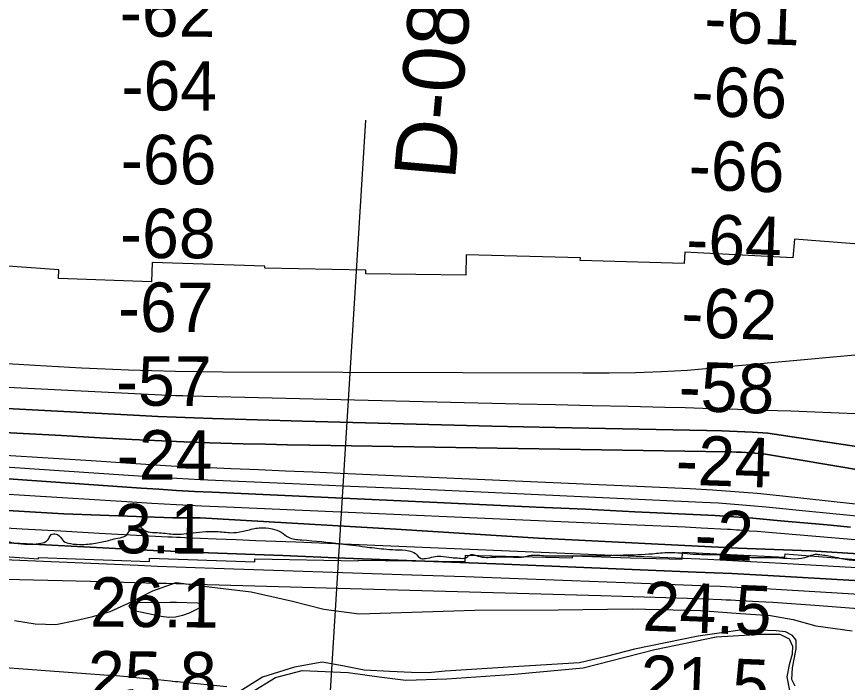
# Model space of a CAD drawing. Extents: x 3361039 to 3398939, y 576572 to 602007.
# Drawn here: x 3386256 to 3387382, y 585602 to 586504 of the extents above; entities that cross this region are included whole.
import ezdxf

# ---------------------------------------------------------------- set-up
doc = ezdxf.new("R2010")
doc.units = 0
for name, color, linetype in [('V-RIVR-EDGE', 7, 'Continuous'), ('V-RIVR-RANG', 7, 'Continuous'), ('V-RIVR-RANG-IDEN', 7, 'Continuous'), ('V-RRAP-RVMT', 7, 'Continuous'), ('V-SITE-VEGE', 7, 'Continuous'), ('V-TOPO-DPTH', 7, 'Continuous'), ('V-TOPO-MAJR', 7, 'Continuous'), ('V-TOPO-MINR', 7, 'Continuous'), ('V-TOPO-WATR', 7, 'Continuous'), ('V-WETL-SWMP', 7, 'Continuous')]:
    doc.layers.add(name, color=color, linetype=linetype)

msp = doc.modelspace()

# ---------------------------------------------------------------- linework, layer by layer
at = {"layer": 'V-RIVR-EDGE'}
for points in [[(3386191.5, 585807.5), (3386236.1, 585794.9), (3386271.9, 585789), (3386286.5, 585790.1), (3386295.7, 585792.6), (3386299.7, 585797), (3386303, 585802.1), (3386309.6, 585802.8), (3386314.4, 585800.2), (3386319.8, 585793.3), (3386329, 585790), (3386345.4, 585788.8), (3386365.5, 585791), (3386383.4, 585794.9), (3386393.3, 585797.5), (3386404.3, 585800.7), (3386412, 585811.7), (3386417.5, 585814.6), (3386423.7, 585813.1), (3386427, 585809.8), (3386449.6, 585804.7), (3386470.4, 585802.8), (3386495.3, 585804.5), (3386529.3, 585806.3), (3386549.8, 585804.8), (3386567.3, 585807.7), (3386584.9, 585811.3), (3386602.4, 585810.1), (3386614.8, 585805.3), (3386624.3, 585798.7), (3386642.6, 585795), (3386694.9, 585789.8), (3386728.5, 585785.7), (3386753.7, 585782.7), (3386769.4, 585781.6), (3386787.3, 585780.4), (3386796.5, 585776.4), (3386804.1, 585769.8), (3386810, 585769.8), (3386831.2, 585773), (3386845.1, 585771.1), (3386856, 585770.4), (3386863.7, 585770.4), (3386868.5, 585773.3), (3386871.8, 585775.1), (3386876.1, 585774.7), (3386886.7, 585771.8), (3386897.7, 585771.4), (3386913.4, 585772.1), (3386929.5, 585771.7), (3386943.8, 585772), (3386950.7, 585773.8), (3386960.2, 585774.5), (3386970.1, 585773.8), (3386982.9, 585773.4), (3387006.6, 585773.3), (3387042.8, 585773.6), (3387078.3, 585774.6), (3387117.4, 585776.3), (3387139.7, 585778.1), (3387172.6, 585775.8), (3387202.9, 585775), (3387251.9, 585771.2), (3387290.3, 585770.8), (3387328.7, 585772.5), (3387336.7, 585775.4), (3387341.9, 585775.4), (3387361.2, 585772.4), (3387368.6, 585771)], [(3387368.6, 585771), (3387389, 585767.6), (3387407.3, 585766.1), (3387418.2, 585761.7), (3387425.5, 585756.5), (3387441.6, 585752.8), (3387452.6, 585751.4), (3387462.1, 585753.9), (3387477.4, 585758.2), (3387482.9, 585759.3), (3387491.7, 585759.3), (3387502.3, 585758.2), (3387510.3, 585756.3), (3387521.6, 585753), (3387530.1, 585752.3), (3387538.5, 585752.2), (3387549.8, 585752.2), (3387558.9, 585755.5), (3387571.4, 585756.9), (3387583.4, 585757.3), (3387598.4, 585756.1), (3387629.8, 585749.5), (3387659.8, 585743.5), (3387703.3, 585736.8), (3387727.4, 585734.2), (3387739.1, 585733.5), (3387750.8, 585734.2), (3387753.7, 585731.6), (3387763.2, 585723.9), (3387774.5, 585720.6), (3387790.6, 585719.8), (3387800.1, 585721.6), (3387814, 585720.1), (3387824.6, 585720.1), (3387847.3, 585714.2), (3387884.2, 585709.4), (3387930.2, 585702.7), (3387980.6, 585701.1), (3388035.1, 585696.5), (3388076, 585694.6), (3388096.9, 585693.8), (3388120.3, 585690.5), (3388145.1, 585685.3), (3388171.8, 585682.3), (3388198.8, 585676.8), (3388222.6, 585669.4), (3388245.6, 585660.6), (3388260.9, 585655.4), (3388279.6, 585655.4), (3388291.3, 585658.3), (3388298.9, 585663.7), (3388299.3, 585666.3), (3388299, 585670.7), (3388290.6, 585674.4), (3388291.7, 585677.3), (3388293.9, 585678.4), (3388303, 585677.6), (3388318.7, 585676.5), (3388334.1, 585672.8), (3388354.1, 585663.6), (3388357.1, 585659.9), (3388363.3, 585658.1), (3388368.4, 585658.1), (3388371, 585661), (3388375.3, 585662.1), (3388379, 585661.3), (3388383, 585659.1), (3388383.7, 585654.4), (3388384.1, 585649.3), (3388389.9, 585647.4), (3388406, 585642.3), (3388468.9, 585637.7), (3388491.5, 585635.8), (3388534.6, 585628.4), (3388578.1, 585619.2), (3388610.6, 585613.6), (3388635.9, 585612.1), (3388727.9, 585599.4), (3388768.5, 585591.7), (3388822.6, 585580.9), (3388865, 585570.6), (3388906.6, 585562.8), (3388924.1, 585559.5), (3388938.8, 585562), (3388961.4, 585563.4), (3388974.2, 585560.1), (3389007.5, 585553.4), (3389018.8, 585554.5), (3389027.2, 585555.9), (3389037.1, 585555.9), (3389051.7, 585553.7), (3389061.2, 585553.3), (3389081.3, 585552.1), (3389098.1, 585551), (3389120.4, 585548.7), (3389143.4, 585546.5), (3389160.2, 585542.1), (3389200.8, 585534.7), (3389222.3, 585525.1), (3389247.2, 585519.2), (3389280.4, 585509.6), (3389307.5, 585497.8), (3389334.5, 585487.2), (3389349.5, 585483.1), (3389361.5, 585483.1), (3389382.7, 585479), (3389397, 585476.8), (3389416.7, 585468.7), (3389441.9, 585458.4), (3389464.9, 585451.4), (3389479.5, 585449.2), (3389506.2, 585446.2), (3389533.2, 585447.2), (3389558.5, 585444.2), (3389577.8, 585437.9), (3389603.4, 585431.3), (3389618.7, 585425.1), (3389639.2, 585415.1), (3389657.8, 585410.3), (3389693.2, 585404.8), (3389768.9, 585383), (3389806.5, 585373), (3389854.3, 585362.3), (3389881.7, 585358.6), (3389913.9, 585354.5), (3389953.7, 585349.3), (3390008.2, 585341.8), (3390037.8, 585336.3), (3390074.3, 585327.8), (3390128, 585312.7), (3390164.5, 585301.6), (3390200.7, 585289.8), (3390292.7, 585255.6), (3390327.1, 585241.3), (3390360.7, 585231.7), (3390404.5, 585221), (3390454.9, 585214.3), (3390483.1, 585210.5), (3390491.8, 585209.4), (3390494.4, 585207.2), (3390501.3, 585201), (3390507.9, 585200.6), (3390527.3, 585196.2), (3390545.9, 585195), (3390557.6, 585194.3), (3390574.4, 585189.8), (3390605.5, 585179.5), (3390698.6, 585148.2), (3390763.2, 585126.9), (3390811.1, 585111), (3390852.4, 585097.8), (3390900.9, 585081.6), (3390948.1, 585063.5), (3390993.7, 585048.4), (3391036.8, 585031.9), (3391070.8, 585020.1), (3391140.5, 584997.6), (3391201.5, 584974.1), (3391247.5, 584957.5), (3391310.7, 584933.6), (3391362.2, 584914.8), (3391400.6, 584900.1), (3391441.8, 584885.7), (3391505.4, 584861.1), (3391563.5, 584841.9), (3391658.8, 584807.3), (3391712.8, 584786), (3391758.8, 584767.3), (3391796.1, 584749.6), (3391880.4, 584718.3), (3391926.8, 584701.4), (3391969.2, 584685.2), (3392003.9, 584666.9), (3392040, 584650.3), (3392077.6, 584636), (3392135.7, 584613.2), (3392164.9, 584598.1), (3392196, 584583.8), (3392224.8, 584578.2), (3392263.5, 584567.9), (3392290.6, 584559.8), (3392322.7, 584546.5), (3392396.5, 584512.7), (3392439.9, 584496.2), (3392471.7, 584484.8), (3392502, 584473.3), (3392510.8, 584467.5), (3392535.2, 584458.3), (3392606.1, 584432.9), (3392632.4, 584421.5), (3392666.7, 584406.8), (3392715.6, 584386.9), (3392777.4, 584364.8), (3392827, 584348.3), (3392863.6, 584335.4), (3392897.9, 584321.8), (3392928.6, 584307.8), (3392965.4, 584294.9), (3393010, 584279.1), (3393054.6, 584263.2), (3393092.5, 584248.5), (3393195.2, 584206.6), (3393234.2, 584187.9), (3393264.5, 584173.5), (3393294.1, 584162.1), (3393336.8, 584147.4), (3393374.5, 584136.3), (3393402.2, 584127.5), (3393414.3, 584119.8), (3393435.4, 584109.1), (3393459.2, 584098.1), (3393478.9, 584087.5), (3393513.6, 584076.4), (3393541.7, 584067.2), (3393588.1, 584047.4), (3393643.2, 584028.9), (3393668.4, 584018.3), (3393699.8, 584005), (3393737.1, 583991.8), (3393781.7, 583976), (3393884.7, 583943.2), (3393927, 583928.8), (3393981.1, 583908.2), (3394043.9, 583885.4), (3394095.8, 583868.1), (3394154.9, 583847.1), (3394200.2, 583830.5), (3394247, 583816.2), (3394293, 583801.4), (3394349.6, 583781.2), (3394409.1, 583754.7), (3394451.8, 583730.5), (3394470.5, 583720.2), (3394481.8, 583715.4), (3394494.2, 583713.6), (3394502.6, 583708.1), (3394507.3, 583700.4), (3394511.3, 583697.8), (3394522.7, 583692.3), (3394557.3, 583675.8), (3394600.4, 583659.9), (3394658.1, 583638.9), (3394704.5, 583623.5), (3394760.4, 583607.6), (3394824, 583588.8), (3394867.8, 583570.8), (3394925.9, 583546.9), (3394972.2, 583528.9), (3394995.6, 583520), (3395064.7, 583504.2), (3395088.4, 583499.3), (3395120.2, 583491.6), (3395149.1, 583480.5), (3395173.2, 583476.8), (3395201.3, 583471.3), (3395236.4, 583459.9), (3395256.8, 583451.8), (3395280.9, 583445.5), (3395300.3, 583445.1), (3395316.7, 583440.7), (3395324.4, 583433.3), (3395335.3, 583426), (3395353.6, 583417.9), (3395398.9, 583403.9), (3395426.3, 583397.2), (3395442, 583391), (3395455.9, 583383.3), (3395476, 583377.8), (3395495.7, 583369.3), (3395511, 583368.2), (3395530.4, 583365.9), (3395550.5, 583361.8), (3395654.6, 583334.9), (3395704.7, 583322.4), (3395743.7, 583306.9), (3395765.3, 583295.5), (3395788.3, 583286.3), (3395816.4, 583278.9), (3395861.7, 583270.8), (3395916.2, 583261.5), (3395960.7, 583252.6), (3396008.6, 583242.6), (3396060.8, 583230.5), (3396093.4, 583222.3), (3396135.4, 583208.7), (3396170.1, 583199.8), (3396204.4, 583191.3), (3396254.8, 583177.3), (3396301.2, 583165.9), (3396364.4, 583152.9), (3396399.1, 583144.4), (3396426.9, 583138.5), (3396463.1, 583133), (3396489.8, 583132.9), (3396523.4, 583130.2), (3396607.8, 583114), (3396670.3, 583102.1), (3396708.3, 583095.4), (3396743, 583089.5), (3396775.1, 583083.9)]]:
    msp.add_spline(points, degree=3, dxfattribs=at)
at = {"layer": 'V-RIVR-RANG'}
msp.add_line((3386659.9, 585245.7), (3386729.2, 586363.5), dxfattribs=at)
at = {"layer": 'V-RRAP-RVMT'}
for points in [[(3387466.6, 586190), (3387309.8, 586202.5), (3387307.8, 586177.3), (3387161.2, 586184.6), (3387160.5, 586169.3), (3387019.8, 586173.5), (3387019.9, 586177.1), (3386865.4, 586181.2), (3386864.6, 586153.4)], [(3386864.6, 586153.4), (3386729.1, 586155.2), (3386729.2, 586160.4), (3386592.3, 586163), (3386592.5, 586165.7), (3386439.7, 586170.8), (3386438.8, 586144.5), (3386312.8, 586149), (3386313.6, 586160.7), (3386156.6, 586171.9)], [(3386128.6, 585780.4), (3386285.7, 585769.3), (3386285.8, 585771.1), (3386436.1, 585765.9), (3386436.3, 585770.2), (3386579, 585765.4), (3386579.1, 585769.3), (3386719.3, 585766.7), (3386719.3, 585767.6), (3386864, 585765.7)], [(3386864, 585765.7), (3386864.1, 585774.5), (3387009.2, 585770.7), (3387009.2, 585773.2), (3387087.5, 585770.8), (3387158, 585768.8), (3387158.4, 585778.6), (3387297, 585771.7), (3387297.2, 585776), (3387432.6, 585765.2)]]:
    msp.add_lwpolyline(points, dxfattribs=at)
at = {"layer": 'V-SITE-VEGE'}
for points in [[(3386253.4, 585685.7), (3386281.3, 585681.5), (3386309.3, 585680.4), (3386335.8, 585685.7), (3386359.5, 585691.3), (3386382.8, 585698.2), (3386407.8, 585709.4), (3386440.7, 585726), (3386472.3, 585737.1), (3386517.2, 585731.6), (3386573.9, 585724.7), (3386629.8, 585711.9), (3386672.2, 585701.2), (3386720.3, 585694.8), (3386876.8, 585700), (3386989.6, 585700.4), (3387090.2, 585701.8), (3387182.8, 585699.2), (3387236.8, 585695.2), (3387277.3, 585692.8), (3387308, 585687), (3387338.7, 585678.8), (3387387.9, 585671.6)], [(3387311.1, 585597), (3387306.4, 585606.1), (3387307.4, 585621.9), (3387312.4, 585647.5), (3387312.1, 585659.3), (3387307.4, 585665.7), (3387297.6, 585670.5), (3387285, 585671.8), (3387261.8, 585672.8), (3387233, 585672.3), (3387179.3, 585664.6), (3387093.2, 585646.9), (3387054.8, 585637.1), (3387018.5, 585628.4), (3386936.4, 585623.3), (3386836.6, 585617.2), (3386813.7, 585615), (3386791.2, 585615.3), (3386761.7, 585616.7), (3386727, 585618.7), (3386697.5, 585624.5), (3386670.3, 585629.5), (3386632.8, 585622.4), (3386589.3, 585609), (3386555.2, 585587.7)]]:
    msp.add_lwpolyline(points, dxfattribs=at)
at = {"layer": 'V-TOPO-DPTH'}
for points in [[(3387799, 585860.5), (3387273.8, 585939.6), (3387253, 585940.9), (3387232.2, 585942), (3387211.4, 585942.8), (3387190.6, 585943.3), (3386985.6, 585947.4), (3386900, 585949.2), (3386814.4, 585951.2), (3386728.9, 585953.4), (3386643.3, 585955.8), (3386521.5, 585959.3), (3386496.9, 585960.2), (3386472.2, 585961.1), (3386447.6, 585962.2), (3386423, 585963.4), (3385942.5, 585989)], [(3385942.5, 585989), (3386423, 585963.4), (3386447.6, 585962.2), (3386472.2, 585961.1), (3386496.9, 585960.2), (3386521.5, 585959.3), (3386643.3, 585955.8), (3386728.9, 585953.4), (3386814.4, 585951.2), (3386900, 585949.2), (3386985.6, 585947.4), (3387190.6, 585943.3), (3387211.4, 585942.8), (3387232.2, 585942), (3387253, 585940.9), (3387273.8, 585939.6), (3387799, 585860.5)], [(3387721.2, 585835.1), (3387268, 585911.6), (3387244.5, 585913.3), (3387237.9, 585913.7), (3387231.2, 585914), (3387224.6, 585914.3), (3387217.9, 585914.4), (3386653.3, 585923.4), (3386623.3, 585923.9), (3386593.2, 585924.6), (3386563.1, 585925.3), (3386533, 585926.1), (3386503, 585927.1), (3386472.9, 585928.3), (3386442.9, 585929.6), (3386412.8, 585931.1), (3386369, 585933.4), (3386317, 585936.2), (3386265, 585939), (3386213.1, 585941.9)], [(3386213.1, 585941.9), (3386265, 585939), (3386317, 585936.2), (3386369, 585933.4), (3386412.8, 585931.1), (3386442.9, 585929.6), (3386472.9, 585928.3), (3386503, 585927.1), (3386533, 585926.1), (3386563.1, 585925.3), (3386593.2, 585924.6), (3386623.3, 585923.9), (3386653.3, 585923.4), (3387217.9, 585914.4), (3387224.6, 585914.3), (3387231.2, 585914), (3387237.9, 585913.7), (3387244.5, 585913.3), (3387268, 585911.6), (3387721.2, 585835.1)], [(3386240.9, 585909.6), (3386299, 585906), (3386357, 585902.4), (3386458, 585895.9), (3386465.6, 585895.4), (3386473.2, 585895), (3386480.7, 585894.6), (3386488.3, 585894.2), (3386546.9, 585891.8), (3386583.7, 585890.3), (3386620.6, 585888.7), (3386657.4, 585887.1), (3386694.3, 585885.5), (3387168.6, 585864.4), (3387199, 585862.7), (3387229.2, 585860.7), (3387259.5, 585858.1), (3387289.7, 585855), (3387392.6, 585843.7)], [(3386240.9, 585909.6), (3386299, 585906), (3386357, 585902.4), (3386458, 585895.9), (3386465.6, 585895.4), (3386473.2, 585895), (3386480.7, 585894.6), (3386488.3, 585894.2), (3386546.9, 585891.8), (3386583.7, 585890.3), (3386620.6, 585888.7), (3386657.4, 585887.1), (3386694.3, 585885.5), (3387168.6, 585864.4), (3387199, 585862.7), (3387229.2, 585860.7), (3387259.5, 585858.1), (3387289.7, 585855), (3387392.6, 585843.7)], [(3387385.7, 585812.3), (3387354.2, 585815.2), (3387322.6, 585818.1), (3387291.1, 585821), (3387253.6, 585824.3), (3387240.8, 585825.4), (3387228, 585826.4), (3387215.2, 585827.2), (3387202.4, 585827.9), (3387093.9, 585833.2), (3387026.9, 585836.4), (3386959.8, 585839.5), (3386892.8, 585842.7), (3386825.7, 585845.7), (3386521.2, 585859.5), (3386497.1, 585860.7), (3386473, 585862), (3386448.8, 585863.5), (3386424.7, 585865.1), (3385807.2, 585908.2)], [(3385807.2, 585908.2), (3386424.7, 585865.1), (3386448.8, 585863.5), (3386473, 585862), (3386497.1, 585860.7), (3386521.2, 585859.5), (3386825.7, 585845.7), (3386892.8, 585842.7), (3386959.8, 585839.5), (3387026.9, 585836.4), (3387093.9, 585833.2), (3387202.4, 585827.9), (3387215.2, 585827.2), (3387228, 585826.4), (3387240.8, 585825.4), (3387253.6, 585824.3), (3387291.1, 585821), (3387322.6, 585818.1), (3387354.2, 585815.2), (3387385.7, 585812.3)], [(3388768.4, 585604.5), (3388347.1, 585675.4), (3388223.7, 585692.7), (3388201.6, 585697.9), (3388163.3, 585703.1), (3387827.9, 585740.5), (3387715.6, 585756.1), (3387331.6, 585780.1), (3387233.7, 585783.7), (3386963, 585797.2), (3386769.8, 585809.6), (3386505, 585824.7), (3386485.4, 585824.7), (3386467.6, 585824.8), (3386320.3, 585830.2), (3386021.5, 585848)], [(3386021.5, 585848), (3386320.3, 585830.2), (3386467.6, 585824.8), (3386485.4, 585824.7), (3386505, 585824.7), (3386769.8, 585809.6), (3386963, 585797.2), (3387233.7, 585783.7), (3387331.6, 585780.1), (3387715.6, 585756.1), (3387827.9, 585740.5), (3388163.3, 585703.1), (3388201.6, 585697.9), (3388223.7, 585692.7), (3388347.1, 585675.4), (3388768.4, 585604.5)], [(3387407.2, 585739.1), (3387273.7, 585746.8), (3387249.4, 585748.1), (3387225.2, 585749.3), (3387201, 585750.5), (3387176.7, 585751.5), (3386905.2, 585762.4), (3386833.1, 585765.3), (3386761, 585768.1), (3386688.8, 585770.9), (3386616.7, 585773.7), (3386503.3, 585778), (3386487.9, 585778.6), (3386472.4, 585779.3), (3386457, 585780), (3386441.6, 585780.8), (3385960, 585805.9)]]:
    msp.add_lwpolyline(points, dxfattribs=at)
at = {"layer": 'V-TOPO-MAJR'}
for points in [[(3386244.1, 586001.8), (3386452.3, 585991.6), (3386462, 585991.2), (3386471.6, 585990.8), (3386481.3, 585990.5), (3386491, 585990.2), (3386936.9, 585979.5), (3386986.3, 585978.3), (3387035.7, 585977.2), (3387085.1, 585976), (3387134.5, 585974.8), (3387161.8, 585974.2), (3387197.6, 585973.2), (3387233.3, 585972.2), (3387269.1, 585970.9), (3387304.9, 585969.6), (3387697.1, 585953.7)], [(3386472, 585710.7), (3386472.3, 585710.7), (3386472.7, 585710.7), (3386501.1, 585709.8), (3386504, 585709.1), (3386506.2, 585707.2), (3386506.7, 585706.1), (3386506.7, 585705.1), (3386506.3, 585704.2), (3386505.4, 585703.4), (3386490, 585695.9), (3386480.8, 585692.5), (3386471.4, 585690.3), (3386461.8, 585690.1), (3386452, 585691.1), (3386413.1, 585699.3), (3386409.9, 585702.4), (3386408.7, 585705.3), (3386410.4, 585708), (3386414.2, 585710.4), (3386463.8, 585710.8), (3386465.1, 585710.8), (3386467.9, 585710.8), (3386472, 585710.7)], [(3385797.7, 585655.2), (3386374.2, 585612.4), (3386390.4, 585611.1), (3386406.6, 585609.8), (3386422.8, 585608.3), (3386439, 585606.7), (3386464.6, 585604), (3386467.9, 585603.7), (3386471.3, 585603.3), (3386474.7, 585603), (3386478, 585602.6), (3386541, 585596.5)]]:
    msp.add_lwpolyline(points, dxfattribs=at)
at = {"layer": 'V-TOPO-MINR'}
for points in [[(3385806.2, 586060.7), (3386280.7, 586031.7), (3386312.4, 586029.9), (3386344.2, 586028.2), (3386376, 586026.7), (3386407.7, 586025.4), (3386439.5, 586024.4), (3386471.3, 586023.5), (3386503.1, 586023), (3386535, 586022.8), (3387023.8, 586021.1), (3387059.1, 586021.3), (3387094.4, 586021.9), (3387129.6, 586023.2), (3387164.9, 586024.9), (3387742.8, 586077.8)], [(3387799, 585860.5), (3387273.8, 585939.6), (3387253, 585940.9), (3387232.2, 585942), (3387211.4, 585942.8), (3387190.6, 585943.3), (3386985.6, 585947.4), (3386900, 585949.2), (3386814.4, 585951.2), (3386728.9, 585953.4), (3386643.3, 585955.8), (3386521.5, 585959.3), (3386496.9, 585960.2), (3386472.2, 585961.1), (3386447.6, 585962.2), (3386423, 585963.4), (3385942.5, 585989)], [(3386213.1, 585941.9), (3386265, 585939), (3386317, 585936.2), (3386369, 585933.4), (3386412.8, 585931.1), (3386442.9, 585929.6), (3386472.9, 585928.3), (3386503, 585927.1), (3386533, 585926.1), (3386563.1, 585925.3), (3386593.2, 585924.6), (3386623.3, 585923.9), (3386653.3, 585923.4), (3387217.9, 585914.4), (3387224.6, 585914.3), (3387231.2, 585914), (3387237.9, 585913.7), (3387244.5, 585913.3), (3387268, 585911.6), (3387721.2, 585835.1)], [(3386240.9, 585909.6), (3386299, 585906), (3386357, 585902.4), (3386458, 585895.9), (3386465.6, 585895.4), (3386473.2, 585895), (3386480.7, 585894.6), (3386488.3, 585894.2), (3386546.9, 585891.8), (3386583.7, 585890.3), (3386620.6, 585888.7), (3386657.4, 585887.1), (3386694.3, 585885.5), (3387168.6, 585864.4), (3387199, 585862.7), (3387229.2, 585860.7), (3387259.5, 585858.1), (3387289.7, 585855), (3387392.6, 585843.7)], [(3385807.2, 585908.2), (3386424.7, 585865.1), (3386448.8, 585863.5), (3386473, 585862), (3386497.1, 585860.7), (3386521.2, 585859.5), (3386825.7, 585845.7), (3386892.8, 585842.7), (3386959.8, 585839.5), (3387026.9, 585836.4), (3387093.9, 585833.2), (3387202.4, 585827.9), (3387215.2, 585827.2), (3387228, 585826.4), (3387240.8, 585825.4), (3387253.6, 585824.3), (3387291.1, 585821), (3387322.6, 585818.1), (3387354.2, 585815.2), (3387385.7, 585812.3)], [(3386132.6, 585901.2), (3386441.4, 585880.4), (3386457.2, 585879.4), (3386473.1, 585878.5), (3386488.9, 585877.7), (3386504.8, 585876.9), (3386630, 585871.5), (3386708.5, 585868), (3386787, 585864.5), (3386865.5, 585861), (3386943.9, 585857.4), (3387185.5, 585846.2), (3387207.1, 585845), (3387228.6, 585843.6), (3387250.2, 585841.8), (3387271.7, 585839.8), (3387329.8, 585834), (3387380.3, 585828.9), (3387430.8, 585823.8)], [(3386186.2, 585860.6), (3386405.5, 585846.8), (3386439.2, 585844.8), (3386472.8, 585842.9), (3386506.5, 585841.2), (3386540.3, 585839.6), (3387096.3, 585815.5), (3387118.2, 585814.5), (3387140, 585813.5), (3387161.9, 585812.5), (3387183.7, 585811.4), (3387219.2, 585809.6), (3387223.3, 585809.4), (3387227.4, 585809.1), (3387231.5, 585808.8), (3387235.6, 585808.5), (3387248.6, 585807.5), (3387259.2, 585806.6), (3387269.8, 585805.7), (3387280.4, 585804.9), (3387291, 585804), (3387706, 585768.7)], [(3386211.6, 585813.1), (3386263.8, 585810.1), (3386316, 585807.1), (3386368.2, 585804.3), (3386461.2, 585799.3), (3386466.9, 585799), (3386472.6, 585798.7), (3386478.2, 585798.5), (3386483.9, 585798.2), (3386526.5, 585796.5), (3386553.5, 585795.5), (3386580.4, 585794.4), (3386607.4, 585793.3), (3386634.4, 585792.2), (3387159.5, 585770.2), (3387192.7, 585768.8), (3387225.9, 585767.2), (3387259.1, 585765.4), (3387292.2, 585763.6), (3387559.1, 585747.9)], [(3385960, 585805.9), (3386441.6, 585780.8), (3386457, 585780), (3386472.4, 585779.3), (3386487.9, 585778.6), (3386503.3, 585778), (3386616.7, 585773.7), (3386688.8, 585770.9), (3386761, 585768.1), (3386833.1, 585765.3), (3386905.2, 585762.4), (3387176.7, 585751.5), (3387201, 585750.5), (3387225.2, 585749.3), (3387249.4, 585748.1), (3387273.7, 585746.8), (3387407.2, 585739.1)], [(3386078, 585775), (3386420.8, 585760.7), (3386446.5, 585759.6), (3386472.3, 585758.6), (3386498.1, 585757.7), (3386523.8, 585756.8), (3386791.8, 585747.7), (3386863.9, 585745.2), (3386936.1, 585742.6), (3387008.2, 585739.9), (3387080.3, 585737.2), (3387194, 585732.8), (3387209.3, 585732.2), (3387224.6, 585731.5), (3387239.8, 585730.7), (3387255.1, 585729.9), (3387315, 585726.6), (3387360.2, 585723.9), (3387405.3, 585720.9)], [(3386240.5, 585742), (3386298.4, 585740.5), (3386356.3, 585738.9), (3386446.4, 585736.5), (3386459.3, 585736.2), (3386472.2, 585735.8), (3386485, 585735.4), (3386497.9, 585735.1), (3387047.3, 585719.7), (3387076.7, 585718.9), (3387106.2, 585717.9), (3387135.6, 585716.9), (3387165, 585715.9), (3387211.3, 585714.2), (3387217.6, 585713.9), (3387223.9, 585713.6), (3387230.2, 585713.3), (3387236.6, 585713), (3387261.7, 585711.7), (3387280.6, 585710.6), (3387299.5, 585709.4), (3387318.4, 585708.1), (3387337.3, 585706.7), (3387688.5, 585679.6)]]:
    msp.add_lwpolyline(points, dxfattribs=at)
at = {"layer": 'V-TOPO-WATR'}
msp.add_lwpolyline([(3388768.4, 585604.5), (3388347.1, 585675.4), (3388223.7, 585692.7), (3388201.6, 585697.9), (3388163.3, 585703.1), (3387827.9, 585740.5), (3387715.6, 585756.1), (3387331.6, 585780.1), (3387233.7, 585783.7), (3386963, 585797.2), (3386769.8, 585809.6), (3386505, 585824.7), (3386485.4, 585824.7), (3386467.6, 585824.8), (3386320.3, 585830.2), (3386021.5, 585848)], dxfattribs=at)
at = {"layer": 'V-WETL-SWMP'}
msp.add_lwpolyline([(3386564.8, 585582.8), (3386606.9, 585608.8), (3386642.8, 585618.3), (3386705.5, 585615.3), (3386747.2, 585609.3), (3386783.5, 585605), (3386839.1, 585606.9), (3386930.6, 585613), (3387023.7, 585621.6), (3387120.6, 585646.6), (3387203.9, 585663.9), (3387264.7, 585667.2), (3387290.3, 585667.4), (3387302.9, 585660.9), (3387307.1, 585651), (3387307, 585640), (3387302.9, 585625.9), (3387299.6, 585609.7), (3387303.3, 585591.2)], dxfattribs=at)

# ---------------------------------------------------------------- texts
at = {"layer": 'V-RIVR-RANG'}
for s, rotation, p in [('-62', 359.7786, (3386395.9, 586476.9)), ('-61', 358.0563, (3387187.1, 586469.2)), ('-64', 359.7786, (3386398.2, 586376.9)), ('-66', 358.0563, (3387169.5, 586369.8)), ('-66', 359.7786, (3386397.3, 586276.9)), ('-66', 358.0563, (3387165.9, 586269.8)), ('-68', 359.7786, (3386396.2, 586176.9)), ('-64', 358.0563, (3387162.5, 586169.9)), ('-67', 359.7786, (3386393.4, 586076.9)), ('-62', 358.0563, (3387155.9, 586070)), ('-57', 359.7786, (3386390.7, 585976.9)), ('-58', 358.0563, (3387152.3, 585970.1)), ('-24', 359.7786, (3386391.9, 585876.9)), ('-24', 358.0563, (3387148.4, 585870.2)), ('3.1', 359.7786, (3386389.4, 585776.9)), ('-2', 358.0563, (3387174, 585769.3)), ('26.1', 359.4983, (3386355.4, 585677.6)), ('24.5', 357.7683, (3387103.5, 585672.2)), ('25.8', 359.4983, (3386352.4, 585577.6)), ('21.5', 357.7683, (3387099.9, 585572.3))]:
    msp.add_text(s, height=67, rotation=rotation, dxfattribs=at).set_placement(p)
at = {"layer": 'V-RIVR-RANG-IDEN'}
msp.add_text('D-080', height=83, rotation=84.9784, dxfattribs=at).set_placement((3386849.9, 586281.5))

doc.saveas('drawing.dxf')
